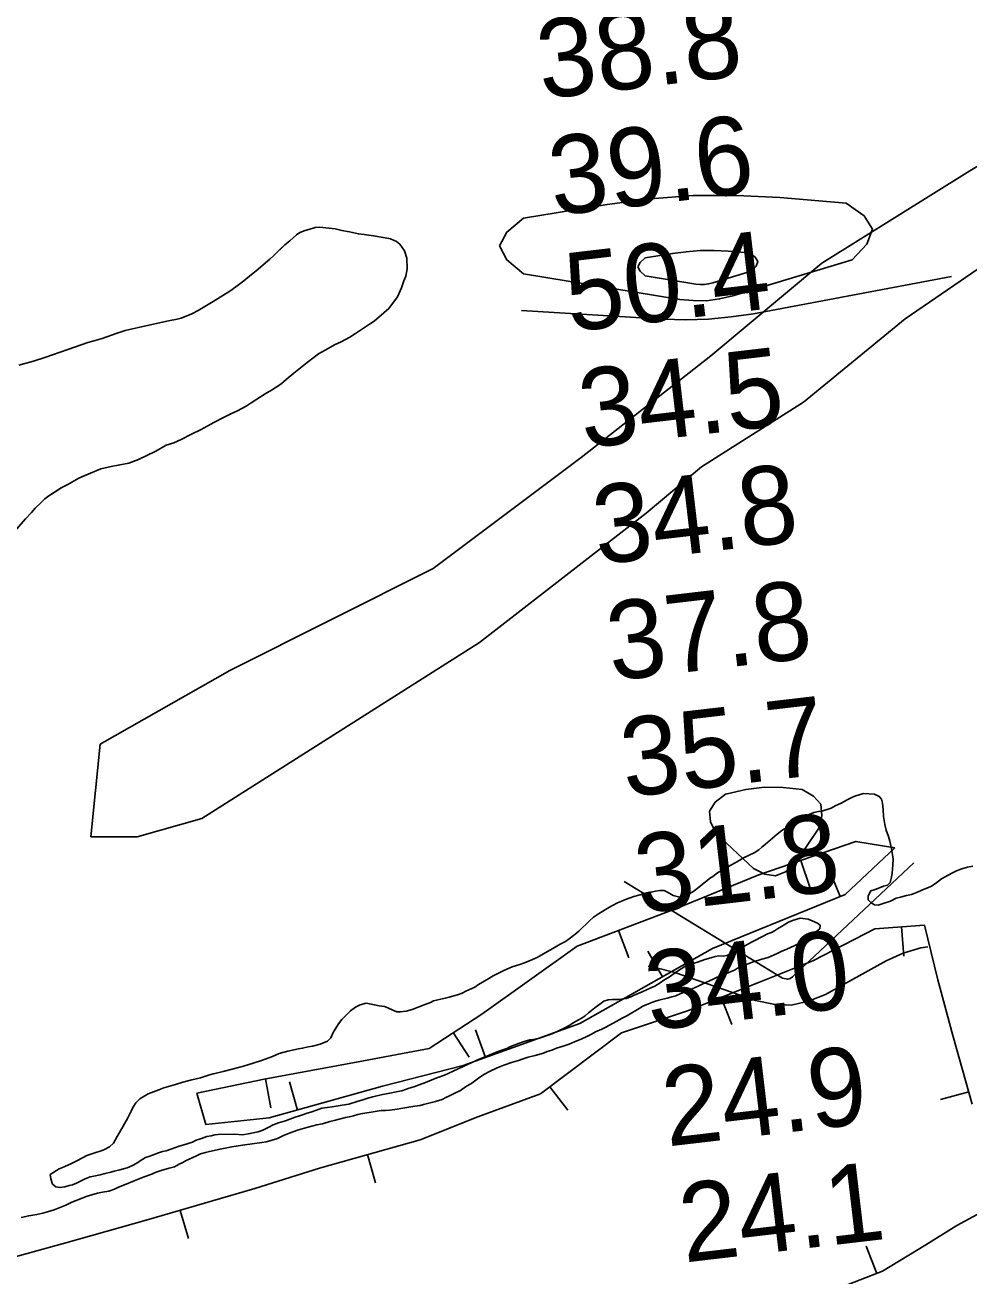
# Model space of a CAD drawing. Extents: x 3187622 to 3225504, y 800805 to 826213.
# Drawn here: x 3213547 to 3214352, y 808876 to 809944 of the extents above; entities that cross this region are included whole.
import ezdxf

# ---------------------------------------------------------------- set-up
doc = ezdxf.new("R2010")
doc.units = 0
for name, color, linetype in [('V-BORW-LINE', 7, 'Continuous'), ('V-RIVR-RANG', 7, 'Continuous'), ('V-SITE-VEGE', 7, 'Continuous'), ('V-TOPO-MAJR', 7, 'Continuous'), ('V-TOPO-MINR', 7, 'Continuous'), ('V-TOPO-SHOR', 7, 'Continuous')]:
    doc.layers.add(name, color=color, linetype=linetype)

msp = doc.modelspace()

# ---------------------------------------------------------------- linework, layer by layer
at = {"layer": 'V-BORW-LINE'}
for p, q in [((3214208.6, 809231), (3214216.7, 809207.3)), ((3214242.2, 809200.1), (3214232.8, 809223.3)), ((3214053.1, 809171.2), (3214062, 809147.8)), ((3214294.6, 809174.4), (3214296.4, 809149.4)), ((3214090.7, 809131.7), (3214078.3, 809153.4)), ((3214140.7, 809114.1), (3214149.9, 809090.9)), ((3213912.2, 809084), (3213925.9, 809063)), ((3213939.7, 809062.8), (3213931.2, 809086.3)), ((3213752, 809044.5), (3213756.6, 809019.9)), ((3213779.3, 809018), (3213772.5, 809042.1)), ((3213994.7, 809037.9), (3214009.8, 809017.9)), ((3214351.8, 809033.6), (3214327.7, 809026.9)), ((3213839.1, 808980), (3213845.9, 808955.9)), ((3213679.5, 808932.4), (3213686.5, 808908.4)), ((3214273.4, 808878.6), (3214264.4, 808901.9))]:
    msp.add_line(p, q, dxfattribs=at)
for points in [[(3214288.7, 809241.6), (3214255.6, 809247.2), (3214172.7, 809218.6), (3214101.8, 809189.7), (3214017.9, 809157.7), (3213936.5, 809099.9), (3213891.7, 809070.5), (3213831.2, 809059.2), (3213751, 809044.3), (3213693.7, 809032.5), (3213701.3, 809005.7), (3213755.4, 809011.3), (3213851.8, 809038.3), (3213920.8, 809056), (3214020.2, 809091.7), (3214133.4, 809155.9), (3214246.3, 809201.8), (3214288.7, 809241.6)], [(3213487.7, 808878.7), (3213581.9, 808904.8), (3213650.5, 808923.9), (3213743.1, 808950.9), (3213798.2, 808968.4), (3213883.9, 808992.6), (3213933.2, 809012.1), (3213986.5, 809031.7), (3214055.7, 809083.9), (3214111.9, 809102.6), (3214173.4, 809127.2), (3214218.9, 809145.3), (3214271.8, 809172.7), (3214314, 809175.8), (3214325.5, 809129.2), (3214338.2, 809081.6), (3214354.8, 809023)], [(3214362, 808930.7), (3214341.6, 808919.4), (3214315.2, 808903), (3214278.4, 808880.5), (3214240.2, 808865.8)]]:
    msp.add_lwpolyline(points, dxfattribs=at)
at = {"layer": 'V-SITE-VEGE'}
msp.add_lwpolyline([(3213934.6, 809416.8), (3214076.6, 809527.3), (3214124, 809566.8), (3214210.8, 809622), (3214297.6, 809693.1), (3214447.5, 809795.7), (3214581.6, 809866.7), (3214644.7, 809906.2), (3214628.9, 809929.9), (3214565.8, 809929.9), (3214510.6, 809906.2), (3214431.7, 809866.7), (3214352.8, 809819.4), (3214226.6, 809740.4), (3214131.9, 809661.5), (3214021.4, 809574.7), (3213895.2, 809480), (3213721.6, 809393.1), (3213611.1, 809330), (3213603.2, 809251.1), (3213642.7, 809251.1), (3213697.9, 809266.8)], close=True, dxfattribs=at)
for points in [[(3213728.2, 809614.6), (3213735.6, 809618.5), (3213739.9, 809621.3), (3213751.9, 809628.9), (3213757.3, 809632.1), (3213765.2, 809637.3), (3213769.8, 809641.3), (3213776.4, 809646.8), (3213787.6, 809655.7), (3213797.3, 809663.1), (3213805.5, 809667.8), (3213811.1, 809670.8), (3213816.7, 809673.5), (3213824.1, 809677.4), (3213828.9, 809680.6), (3213839.9, 809687.8), (3213844.7, 809691), (3213853.1, 809698), (3213857.2, 809701.9), (3213864.7, 809711.9), (3213868.1, 809719.5), (3213870.2, 809725.5), (3213871.8, 809729.5), (3213872.9, 809735.8), (3213872.7, 809744.9), (3213870.8, 809751), (3213866.8, 809756.6), (3213863.8, 809758.9), (3213858.8, 809761.3), (3213854.3, 809762.1), (3213844.2, 809763.7), (3213836.4, 809764.9), (3213831.4, 809765.4), (3213823.8, 809767.1), (3213817.3, 809768.4), (3213811.5, 809769.8), (3213798.4, 809771.2), (3213794.6, 809770.8), (3213789, 809769.3), (3213785.9, 809768.4), (3213781.4, 809766.7), (3213778.6, 809764.7), (3213772.9, 809759.7), (3213768.6, 809756.2), (3213759.1, 809747), (3213755.8, 809744), (3213744.3, 809734.1), (3213740.2, 809730.9), (3213733.8, 809725.4), (3213726.9, 809720.2), (3213721.6, 809716.5), (3213707.6, 809707.8), (3213694.8, 809700.2), (3213689.2, 809697.2), (3213680.1, 809693.6), (3213676.8, 809692.6), (3213669.4, 809691.2), (3213652.7, 809687.7), (3213632.5, 809683.1), (3213624.8, 809680.5), (3213612.9, 809676.3), (3213604.8, 809673.9), (3213600.7, 809672.7), (3213583.5, 809666.9), (3213563.9, 809660.1), (3213554.3, 809657), (3213541.9, 809653.4)], [(3213538.1, 809511.7), (3213547.4, 809522.5), (3213552.5, 809527.9), (3213555.8, 809531.4), (3213560.7, 809536.4), (3213564, 809539.4), (3213567.3, 809541.9), (3213578, 809548.8), (3213583.6, 809551.7), (3213586.9, 809553.7), (3213593.1, 809557.2), (3213597.4, 809559.1), (3213611.8, 809565), (3213620.5, 809566.9), (3213626.5, 809568.1), (3213635.7, 809570), (3213643.8, 809572.9), (3213658.5, 809580.2), (3213667.4, 809585.2), (3213674, 809587.3), (3213680.1, 809590), (3213689, 809594.5), (3213697.2, 809598.6), (3213708.1, 809604.5), (3213716.8, 809609), (3213722.1, 809611.7), (3213728.2, 809614.6)], [(3214226.6, 809273.1), (3214234.5, 809275.5), (3214237.8, 809277.5), (3214243.1, 809279.9), (3214248.2, 809282.6), (3214252, 809284.6), (3214254.8, 809285.8), (3214259.1, 809287.3), (3214262.2, 809288), (3214271.3, 809287.6), (3214275.5, 809285.5), (3214277.5, 809283.2), (3214278.2, 809279.7), (3214278.7, 809274.4), (3214279.1, 809268.5), (3214280.2, 809261.7), (3214281.4, 809256.9), (3214283.4, 809251.3), (3214284.6, 809247.5), (3214286, 809240.9), (3214287.4, 809232.3), (3214287.1, 809227), (3214286.8, 809223.7), (3214286.5, 809219.7), (3214285.7, 809215.4), (3214284.8, 809212.1), (3214282.5, 809209.7), (3214279.2, 809208.9), (3214275.7, 809207.5), (3214271.9, 809206), (3214268.3, 809205.1), (3214266, 809200.8), (3214265.9, 809197.3), (3214268.2, 809195), (3214271.4, 809193.1), (3214274.5, 809192.8), (3214279.8, 809194.5), (3214285.1, 809196.2), (3214290, 809198.7), (3214293.5, 809199.6), (3214298.6, 809201.1), (3214302.9, 809202), (3214308.2, 809204), (3214311.8, 809205.5), (3214319.4, 809208.6), (3214323.5, 809211.3), (3214328.6, 809215.1), (3214337.5, 809220.2), (3214341.3, 809222.2), (3214345.9, 809223.9), (3214350.7, 809225.1), (3214355.3, 809226.1)], [(3213711.6, 809049.8), (3213715.9, 809051), (3213730.3, 809054.5), (3213736.1, 809056.2), (3213748.6, 809060.3), (3213758.2, 809063.7), (3213763.8, 809066.2), (3213771.2, 809068.1), (3213780.3, 809070.3), (3213783.8, 809070.7), (3213788.4, 809071.9), (3213792.2, 809072.6), (3213798.8, 809074.3), (3213804.9, 809076.7), (3213807.9, 809079.5), (3213809.8, 809084), (3213814.4, 809091.5), (3213817.3, 809095.2), (3213820.1, 809098.2), (3213824.7, 809102.7), (3213829, 809105.7), (3213832.8, 809107.6), (3213837.9, 809109.3), (3213845, 809107.7), (3213849, 809106.9), (3213853.5, 809106.3), (3213856.5, 809105.3), (3213860.6, 809103.2), (3213864.1, 809101.9), (3213867.3, 809101.9), (3213872.2, 809102.3), (3213877.2, 809103.7), (3213887.4, 809107.6), (3213892.7, 809109.8), (3213895.5, 809111.1), (3213905.4, 809113.4), (3213908.7, 809114.4), (3213912, 809115.1), (3213916.8, 809116.6), (3213919.9, 809117.8), (3213922.9, 809119.3), (3213930.5, 809122.9), (3213933.8, 809125.2), (3213937.2, 809127.1), (3213942.5, 809130.3), (3213946.3, 809132.6), (3213955.5, 809137), (3213962.6, 809140.2), (3213968.9, 809142.1), (3213972.2, 809143.3), (3213975.8, 809144.8), (3213983.7, 809148.2), (3213994.6, 809154.4), (3213999.2, 809156.8), (3214003.5, 809159.5), (3214007.9, 809161.8), (3214011.2, 809164), (3214016, 809167.7), (3214019.3, 809170.7), (3214028.3, 809179.4), (3214031.9, 809182.4), (3214036, 809185.3), (3214043.4, 809190), (3214047.9, 809192.5), (3214052.3, 809194.7), (3214055.1, 809195.9), (3214059.1, 809197.6), (3214063.2, 809199.1), (3214066.2, 809200.1), (3214074.8, 809202.5), (3214084.7, 809204.6), (3214088.3, 809205.3), (3214092.1, 809205.3), (3214096.8, 809202.7), (3214099.8, 809200.9), (3214105.4, 809199.5), (3214110.4, 809200.7), (3214116.5, 809204.2), (3214122.4, 809208.6), (3214124.7, 809210.6), (3214128.5, 809213.6), (3214130.8, 809215.6), (3214133.6, 809217.3), (3214137.5, 809220.3), (3214145.9, 809225.2), (3214150.2, 809227.4), (3214156.1, 809230.9), (3214159.1, 809232.9), (3214164.5, 809235.3), (3214168.8, 809237.5), (3214172.9, 809240), (3214175.4, 809242.2), (3214178.5, 809244.7), (3214188.5, 809253.4), (3214192.5, 809256.4), (3214197.9, 809259.8), (3214202, 809262.6), (3214211.1, 809268.2), (3214219.8, 809271.9), (3214223.6, 809272.6), (3214226.6, 809273.1)], [(3214112.8, 809120.1), (3214115.9, 809121.3), (3214121.2, 809123.8), (3214124.5, 809125.5), (3214133.9, 809129.7), (3214136.7, 809131.1), (3214140, 809132.4), (3214144.6, 809134.1), (3214147.9, 809135.5), (3214152, 809137.2), (3214154.5, 809139), (3214161.6, 809141.9), (3214164.4, 809143.1), (3214168.7, 809144.6), (3214172, 809145.5), (3214175.3, 809146.8), (3214180.7, 809148.2), (3214188.5, 809151.6), (3214191.8, 809153.1), (3214196.7, 809155.1), (3214202.8, 809158), (3214208.4, 809160.9), (3214212.7, 809163.7), (3214216, 809165.6), (3214219.8, 809168.6), (3214224.7, 809172.6), (3214225.2, 809175.6), (3214222.7, 809177.4), (3214218.2, 809179.5), (3214215, 809180.8), (3214208.1, 809181.7), (3214201.6, 809179.7), (3214198, 809178.3), (3214193.7, 809175.5), (3214188.8, 809172.6), (3214186.3, 809170.9), (3214183.5, 809169.4), (3214180.2, 809168.2), (3214176.6, 809166.2), (3214168.2, 809162), (3214162.9, 809159.1), (3214157.8, 809156.1), (3214154.5, 809154.1), (3214148.9, 809151.2), (3214145.6, 809149.7), (3214142.3, 809149.3), (3214138.8, 809149.6), (3214135.5, 809149.1), (3214131.9, 809147.9), (3214126.8, 809146.4), (3214121.3, 809144.5), (3214113.9, 809142.1), (3214109.8, 809140.4), (3214103.5, 809136.4), (3214096.6, 809131.7), (3214091.7, 809128.7), (3214088.7, 809126.5), (3214084.1, 809123.8), (3214080.8, 809122.1), (3214073.2, 809118.9), (3214066.6, 809116), (3214063.8, 809114.7), (3214059.7, 809113), (3214053.1, 809112.4), (3214048.1, 809112.4), (3214044.3, 809112), (3214040.7, 809110.8), (3214033.1, 809105.3), (3214030, 809102.8), (3214027.7, 809100.9), (3214024.6, 809098.4), (3214022.1, 809096.6), (3214019, 809094.9), (3214015, 809092.7), (3214011.1, 809090.2), (3214006.8, 809087.8), (3214002.5, 809085.8), (3213997.1, 809083.4), (3213993.9, 809082.1), (3213985.7, 809079.2), (3213980.7, 809078.3), (3213977.6, 809077.8), (3213972.8, 809076.4), (3213968, 809074.7), (3213960.6, 809072), (3213957.8, 809070.5), (3213951, 809068.1), (3213946.4, 809066.1), (3213939.5, 809063.5), (3213935.7, 809062), (3213931.7, 809060.3), (3213923.8, 809056.6), (3213916.4, 809053.2), (3213912.1, 809051.2), (3213908.5, 809049.5), (3213904.7, 809047.8), (3213898.1, 809045.4), (3213893.5, 809043.4), (3213888.7, 809041.5), (3213883.1, 809039.5), (3213878.6, 809037.8)], [(3213587, 808939.3), (3213590.6, 808940.8), (3213595.7, 808942.9), (3213599.2, 808944.2), (3213608.8, 808947.1), (3213613, 808947.8), (3213618.4, 808948.9), (3213623.3, 808950.6), (3213626.8, 808952.1), (3213633.4, 808954.7), (3213638.8, 808957.1), (3213642.9, 808958.6), (3213648.8, 808960.9), (3213654.3, 808962.9), (3213659, 808964.9), (3213663.1, 808966.5), (3213669.9, 808968.5), (3213674.4, 808969.6), (3213678.4, 808971.9), (3213681.5, 808973.3), (3213684.6, 808974.9), (3213689.7, 808977.3), (3213693.3, 808978.8), (3213696.7, 808980.5), (3213701, 808981.7), (3213704.3, 808982.7), (3213713.4, 808984.6), (3213723.5, 808986.7), (3213732.4, 808988.1), (3213748.9, 808990.4), (3213752.6, 808990.8), (3213755.7, 808991.6), (3213762.3, 808993.7), (3213767.6, 808996.2), (3213773.2, 808998.6), (3213779.3, 809000.8), (3213787.4, 809003.2), (3213796, 809005.4), (3213800.6, 809006.3), (3213806.9, 809008.3), (3213810.7, 809009), (3213820.4, 809011.6), (3213823.7, 809012.3), (3213827.2, 809013), (3213830.8, 809014.2), (3213834.8, 809014.9), (3213840.6, 809015.9), (3213850.8, 809017.5), (3213854.5, 809017.7), (3213858.1, 809017.9), (3213864.4, 809018.8), (3213867.4, 809019.3), (3213879.6, 809021.4), (3213883.9, 809021.8), (3213886.9, 809022.8), (3213892.5, 809024), (3213897.1, 809025.2), (3213902.7, 809027.1), (3213906, 809028.6), (3213909, 809030.1), (3213913.6, 809032.3), (3213918.4, 809034.7), (3213922.8, 809037.7), (3213928.1, 809040.9), (3213934.8, 809046.1), (3213938.8, 809048.6), (3213943.2, 809051), (3213949.8, 809054), (3213955.3, 809056.2), (3213962, 809058.6), (3213967.8, 809060.3), (3213971.8, 809061.7), (3213976.2, 809063.2), (3213982, 809064.4), (3213989.1, 809066.6), (3213992.4, 809067.8), (3213996.2, 809069.2), (3214000.3, 809070.7), (3214006.1, 809072.6), (3214011.2, 809074.3), (3214017.5, 809077), (3214021.3, 809078.5), (3214026.7, 809080.9), (3214030.7, 809083.1), (3214033.5, 809084.6), (3214038.9, 809087.1), (3214041.7, 809088.5), (3214048.5, 809092), (3214053.6, 809094.9), (3214056.4, 809096.4), (3214060.2, 809098.4), (3214070.9, 809104.5), (3214074, 809106.5), (3214078.6, 809108.5), (3214082.9, 809110.4), (3214087.5, 809111.6), (3214094.6, 809113.3), (3214098.6, 809114.5), (3214101.9, 809115.5), (3214105.7, 809117.2), (3214112.8, 809120.1)], [(3213878.6, 809037.8), (3213874.5, 809036.6), (3213868.4, 809034.4), (3213865.1, 809033.7), (3213856.8, 809032.1), (3213852, 809031.1), (3213843.8, 809029.2), (3213839.5, 809028), (3213835, 809026.8), (3213830.2, 809025.4), (3213823.3, 809022.9), (3213817.5, 809022), (3213814.2, 809021.5), (3213808.9, 809020.6), (3213804.8, 809020.2), (3213800.3, 809019.5), (3213795.7, 809018), (3213790.9, 809016.3), (3213787.6, 809015.4), (3213784.5, 809014.1), (3213781, 809012.9), (3213777.4, 809012), (3213772.9, 809010.3), (3213769.3, 809008.8), (3213763.2, 809007.1), (3213758.7, 809005.4), (3213754.3, 809003.2), (3213749.8, 809000.7), (3213745.9, 808999.3), (3213738.9, 808997.9), (3213732.8, 808996.9), (3213725.7, 808997.5), (3213711.8, 808997.2), (3213708.8, 808996.8), (3213705.7, 808996), (3213702.2, 808995.3), (3213697.6, 808993.6), (3213693.1, 808992.2), (3213689.8, 808990.7), (3213686.2, 808989.3), (3213681.6, 808988.1), (3213678.6, 808987.1), (3213675.3, 808986.1), (3213667.4, 808983.2), (3213664.4, 808982.7), (3213660.8, 808981.5), (3213655.8, 808979.6), (3213652.7, 808978.4), (3213649.7, 808977.4), (3213645.3, 808974.7), (3213642.5, 808972.7), (3213638.7, 808970.7), (3213634.1, 808968.8), (3213627.8, 808967.1), (3213623.2, 808965.9), (3213620.2, 808964.9), (3213615.4, 808963.7), (3213611.1, 808962.8), (3213605.8, 808961.6), (3213602.7, 808960.9), (3213598.4, 808959.4), (3213593.8, 808957), (3213591, 808955.5), (3213587.7, 808954.3), (3213584.7, 808953.6), (3213581.1, 808952.6), (3213576.8, 808951.9), (3213573.3, 808952.5), (3213570.6, 808954.8), (3213569.1, 808959.3), (3213568.4, 808962.9), (3213576.3, 808967.8), (3213579.1, 808969), (3213586.2, 808972), (3213591.8, 808974.9), (3213595.4, 808976.9), (3213599.9, 808979.1), (3213606.5, 808981.5), (3213611.9, 808983.2), (3213614.9, 808984.4), (3213619.2, 808986.7), (3213622.6, 808989.6), (3213625.7, 808995.4), (3213627.7, 808998.7), (3213630.9, 809004.2), (3213634.7, 809011.4), (3213637.6, 809017), (3213638.9, 809020.2), (3213641.5, 809024), (3213645.1, 809027.5), (3213652.2, 809031.7), (3213661.3, 809035.3), (3213665.4, 809036.8), (3213671.5, 809038.7), (3213675.3, 809039.9), (3213681.6, 809041.8), (3213689.2, 809043.8), (3213696.6, 809045.4), (3213703.4, 809047.6), (3213707.5, 809048.8), (3213711.6, 809049.8)], [(3213543.7, 808926.3), (3213550.2, 808927.8), (3213557.1, 808928.8), (3213562.4, 808930), (3213566.3, 808931.1), (3213571.8, 808932.8), (3213581.8, 808936.7), (3213587, 808939.3)]]:
    msp.add_lwpolyline(points, dxfattribs=at)
at = {"layer": 'V-TOPO-MAJR'}
for points in [[(3214225.8, 809278.8), (3214219.5, 809285.9), (3214209.7, 809291.5), (3214193.6, 809293.2), (3214177.6, 809293.4), (3214161.6, 809291.4), (3214145.8, 809287.8), (3214144.3, 809287.4), (3214135.5, 809280.6), (3214130.7, 809273), (3214131.6, 809263.9), (3214136.4, 809254), (3214168.3, 809224), (3214177.8, 809219.3), (3214186.9, 809217.8), (3214195.5, 809221.3), (3214203.6, 809228.1), (3214223.9, 809258.4), (3214226.6, 809269.3), (3214225.8, 809278.8)], [(3214305, 809228.9), (3214201.6, 809131.5), (3214199.6, 809130.3), (3214197.5, 809129.6), (3214193, 809130.6), (3214058.1, 809213.1)]]:
    msp.add_lwpolyline(points, dxfattribs=at)
at = {"layer": 'V-TOPO-MINR'}
for points in [[(3213951.8, 809755.2), (3213957.9, 809767), (3213972, 809778.9), (3214043.4, 809790.6), (3214080.1, 809795.3), (3214116.9, 809798.1), (3214153.8, 809798.2), (3214190.7, 809796.4), (3214247.2, 809791.6), (3214262.5, 809781), (3214269.7, 809769.6), (3214265, 809756.8), (3214252.3, 809743.3), (3214150.5, 809712.6), (3214139.4, 809710), (3214128.1, 809708.5), (3214116.8, 809708.6), (3214105.4, 809709.6), (3213972, 809731.5), (3213957.9, 809743.3), (3213951.8, 809755.2)], [(3214069.5, 809737.4), (3214071.5, 809741.2), (3214076, 809745), (3214099.1, 809748.8), (3214110.9, 809750.3), (3214122.7, 809751.2), (3214134.6, 809751.3), (3214146.6, 809750.7), (3214164.8, 809749.2), (3214169.7, 809745.7), (3214172, 809742), (3214170.5, 809737.9), (3214166.4, 809733.6), (3214133.6, 809723.7), (3214130, 809722.8), (3214126.4, 809722.4), (3214122.7, 809722.4), (3214119, 809722.7), (3214076, 809729.7), (3214071.5, 809733.6), (3214069.5, 809737.4)], [(3214337.1, 809729.1), (3214168.4, 809697.4), (3214149.3, 809694.6), (3214130, 809692.7), (3214110.7, 809692.2), (3214091.3, 809692.6), (3213970.5, 809700)], [(3214317, 809157.1), (3214310.9, 809156.4), (3214295.9, 809151.7), (3214281.3, 809145.2), (3214229.7, 809116.5), (3214215.1, 809110.8), (3214200.3, 809107.5), (3214185.2, 809108.2), (3214169.9, 809111.4), (3214101.3, 809135.3), (3214084.5, 809139.7), (3214078.4, 809140.6)]]:
    msp.add_lwpolyline(points, dxfattribs=at)
at = {"layer": 'V-TOPO-SHOR'}
for points in [[(3213541.9, 809653.4), (3213554.3, 809657), (3213563.9, 809660.1), (3213583.5, 809666.9), (3213600.7, 809672.7), (3213604.8, 809673.9), (3213612.9, 809676.3), (3213624.8, 809680.5), (3213632.5, 809683.1), (3213652.7, 809687.7), (3213669.4, 809691.2), (3213676.8, 809692.6), (3213680.1, 809693.6), (3213689.2, 809697.2), (3213694.8, 809700.2), (3213707.6, 809707.8), (3213721.6, 809716.5), (3213726.9, 809720.2), (3213733.8, 809725.4), (3213740.2, 809730.9), (3213744.3, 809734.1), (3213755.8, 809744), (3213759.1, 809747), (3213765.5, 809753.2), (3213768.6, 809756.2), (3213772.9, 809759.7), (3213778.6, 809764.7), (3213781.4, 809766.7), (3213785.9, 809768.4), (3213789, 809769.3), (3213794.6, 809770.8), (3213798.4, 809771.2), (3213811.5, 809769.8), (3213817.3, 809768.4), (3213823.8, 809767.1), (3213831.4, 809765.4), (3213836.4, 809764.9), (3213844.2, 809763.7), (3213854.3, 809762.1), (3213858.8, 809761.3), (3213863.8, 809758.9), (3213866.8, 809756.6), (3213870.8, 809751), (3213872.7, 809744.9), (3213872.9, 809735.8), (3213871.8, 809729.5), (3213870.2, 809725.5), (3213868.1, 809719.5), (3213864.7, 809711.9), (3213857.2, 809701.9), (3213853.1, 809698)], [(3213853.1, 809698), (3213844.7, 809691), (3213839.9, 809687.8), (3213828.9, 809680.6), (3213824.1, 809677.4), (3213816.7, 809673.5), (3213811.1, 809670.8), (3213805.5, 809667.8), (3213797.3, 809663.1), (3213787.6, 809655.7), (3213776.4, 809646.8), (3213769.8, 809641.3), (3213765.2, 809637.3), (3213757.3, 809632.1), (3213751.9, 809628.9), (3213739.9, 809621.3), (3213735.6, 809618.5), (3213728.2, 809614.6), (3213722.1, 809611.7), (3213716.8, 809609), (3213708.1, 809604.5), (3213697.2, 809598.6), (3213689, 809594.5), (3213680.1, 809590), (3213674, 809587.3), (3213667.4, 809585.2), (3213658.5, 809580.2), (3213643.8, 809572.9), (3213635.7, 809570), (3213626.5, 809568.1), (3213620.5, 809566.9), (3213611.8, 809565), (3213597.4, 809559.1), (3213593.1, 809557.2), (3213586.9, 809553.7), (3213583.6, 809551.7), (3213578, 809548.8), (3213575, 809546.8), (3213567.3, 809541.9), (3213564, 809539.4), (3213560.7, 809536.4), (3213555.8, 809531.4), (3213552.5, 809527.9), (3213547.4, 809522.5), (3213538.1, 809511.7)]]:
    msp.add_lwpolyline(points, dxfattribs=at)

# ---------------------------------------------------------------- texts
at = {"layer": 'V-RIVR-RANG'}
for s, p in [('38.8', (3213987.7, 809880.4)), ('39.6', (3213997.8, 809780.9)), ('50.4', (3214011.6, 809681.8)), ('34.5', (3214023.5, 809582.5)), ('34.8', (3214035.4, 809483.2)), ('37.8', (3214047.3, 809384)), ('35.7', (3214059.2, 809284.7)), ('31.8', (3214071.1, 809185.4)), ('34.0', (3214080.1, 809085.7)), ('24.9', (3214094.7, 808986.8)), ('24.1', (3214109.2, 808887.8))]:
    msp.add_text(s, height=67, rotation=6.6983, dxfattribs=at).set_placement(p)

doc.saveas('drawing.dxf')
